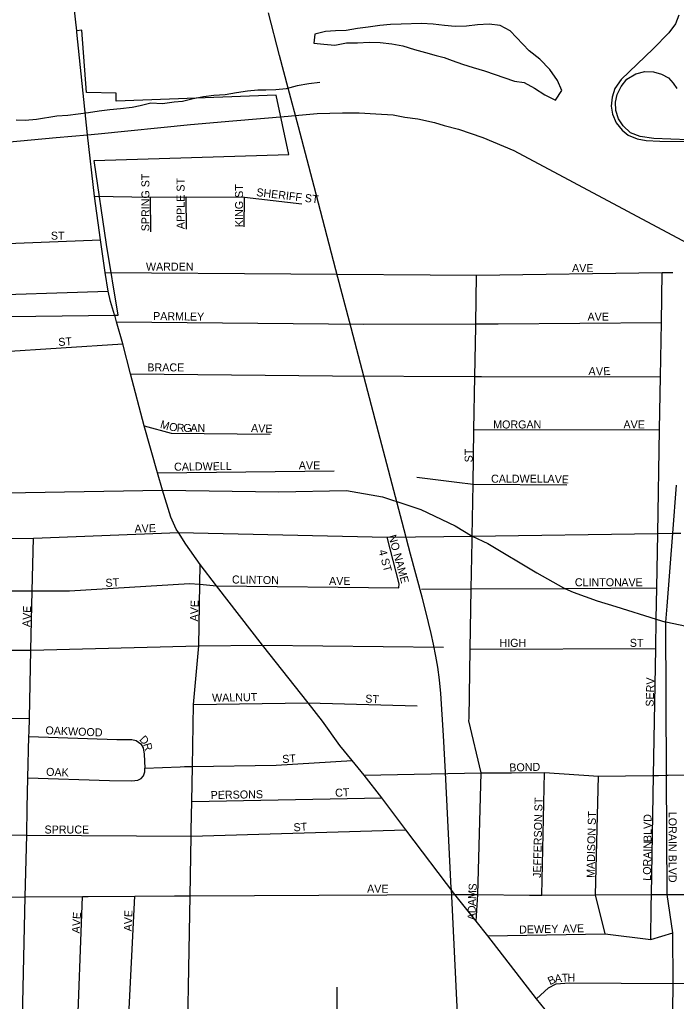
# Model space of a CAD drawing. Extents: x 1857828 to 2277390, y 930619 to 1324581.
# Drawn here: x 2069576 to 2073679, y 1230324 to 1236456 of the extents above; entities that cross this region are included whole.
import ezdxf

# ---------------------------------------------------------------- set-up
doc = ezdxf.new("R2010")
doc.units = 0
for name, color, linetype in [('GM_X_City_Street', 7, 'Continuous'), ('GM_X_City_Street_Text', 7, 'Continuous'), ('GM_X_Corporation', 7, 'Continuous'), ('GM_X_County_Road', 7, 'Continuous'), ('GM_X_Interchange_Ramps', 7, 'Continuous'), ('GM_X_Interstate_Route', 7, 'Continuous'), ('GM_X_Minor_Lake', 7, 'Continuous'), ('GM_X_Minor_River', 7, 'Continuous'), ('GM_X_Rail_Line', 7, 'Continuous'), ('GM_X_State_Route', 7, 'Continuous'), ('GM_X_Township_Subdivision', 7, 'Continuous'), ('GM_X_Township_Subdivision_Text', 7, 'Continuous')]:
    doc.layers.add(name, color=color, linetype=linetype)

msp = doc.modelspace()

# ---------------------------------------------------------------- linework, layer by layer
at = {"layer": 'GM_X_City_Street'}
for points in [[(2070044.4, 1235353.5), (2070394.5, 1235347.3), (2070617.5, 1235348.9), (2070980.7, 1235347.5), (2071338.5, 1235304.6)], [(2070396.5, 1235130.8), (2070394.5, 1235347.3)], [(2070618.3, 1235146.6), (2070617.5, 1235348.9)], [(2070979.6, 1235162), (2070980.7, 1235347.5)], [(2070110.7, 1234875.8), (2072431.3, 1234858.9), (2073591.2, 1234875.8), (2073657.9, 1234876.8)], [(2072425.8, 1234539.8), (2072426.1, 1234555.5), (2072431.3, 1234858.9)], [(2073522.8, 1230918.3), (2073522.8, 1230918.3), (2073524.1, 1230991.2), (2073536.9, 1231735.9), (2073550.6, 1232528.1), (2073553.8, 1232710.8), (2073557.2, 1232907), (2073563, 1233246.9), (2073574.2, 1233895.1), (2073579.9, 1234226), (2073585.8, 1234564.7), (2073591.2, 1234875.8)], [(2070469.6, 1233517.1), (2070438.1, 1233625.2), (2070355.1, 1233918.4), (2070269.5, 1234243.2), (2070220.1, 1234431.5), (2070181.9, 1234568.4), (2070170.3, 1234609.3), (2070169.2, 1234612.7)], [(2070181.9, 1234568.4), (2071727.4, 1234554.3), (2072426.1, 1234555.5), (2072566.4, 1234555.7), (2073585.8, 1234564.7)], [(2072403.1, 1233210.2), (2072403.4, 1233229.6), (2072409, 1233554), (2072414.8, 1233893.4), (2072420.5, 1234226.3), (2072425.8, 1234537.8), (2072425.8, 1234539.8)], [(2068147.8, 1234362.8), (2068741.2, 1234369.5), (2068787.4, 1234370.1), (2069041.9, 1234376.2), (2069448.9, 1234380.2), (2070220.1, 1234431.5)], [(2070269.5, 1234243.2), (2071531.5, 1234231.9), (2072420.5, 1234226.3), (2072460.9, 1234226.1), (2073195.5, 1234224.6), (2073579.9, 1234226)], [(2070355.1, 1233918.4), (2070522.7, 1233872.4), (2071142.3, 1233867.4)], [(2072414.8, 1233893.4), (2073574.2, 1233895.1)], [(2070438.1, 1233625.2), (2071541.5, 1233637)], [(2072056.8, 1233597.3), (2072308.4, 1233566.3)], [(2072308.4, 1233566.3), (2072409, 1233554), (2072994.6, 1233549.4)], [(2073153, 1229901), (2073069.8, 1230002.1), (2073004.1, 1230087.1), (2072858.8, 1230273.2), (2072806.1, 1230340), (2072502.4, 1230734), (2072428.7, 1230826.2), (2072295.4, 1230991.9), (2071989.4, 1231395), (2071839.5, 1231595.6), (2071728.2, 1231738), (2071654, 1231828.1), (2071575.9, 1231922.2), (2071469.3, 1232073.5), (2071378.7, 1232189), (2071093.3, 1232548), (2070806.2, 1232920.2), (2070704.9, 1233052.1), (2070615, 1233179.5), (2070567.9, 1233252.1), (2070553.5, 1233274.2), (2070520.3, 1233348.8), (2070469.6, 1233517.1)], [(2067547.9, 1233187.3), (2068235.6, 1233193), (2068274.7, 1233194.8), (2068287.7, 1233195.4), (2068317.7, 1233199.7), (2068363.8, 1233204.1), (2068393.9, 1233206.3), (2068431.9, 1233212.7), (2068490.1, 1233213.2), (2068574.3, 1233211.8), (2069663, 1233216.4), (2070567.9, 1233252.1), (2071871.5, 1233222.8), (2072403.4, 1233229.6), (2073563, 1233246.9), (2073656.2, 1233248.3), (2073707.8, 1233249.1)], [(2069635.1, 1232007.1), (2069637.1, 1232094.1), (2069646.9, 1232518.7), (2069655.4, 1232888.9), (2069663, 1233216.4)], [(2071944.5, 1232906.7), (2071948.3, 1232932.8), (2071871.5, 1233222.8)], [(2072384, 1232093.4), (2072391.4, 1232524.4), (2072397.8, 1232899.9), (2072402.9, 1233199.9), (2072403.1, 1233210.2)], [(2070648.7, 1231394.3), (2070651.9, 1231572.5), (2070655.8, 1231791.8), (2070662.7, 1232179.4), (2070696, 1232543.9), (2070702.6, 1232929.9), (2070704.9, 1233052.1)], [(2067813.9, 1232852.2), (2068238.9, 1232857.7), (2068267.2, 1232859.1), (2068287, 1232860.1), (2068391.2, 1232873), (2068465.3, 1232879.7), (2068553.5, 1232880.4), (2068657.8, 1232879.2), (2068780, 1232882.2), (2069241.2, 1232888.1), (2069655.4, 1232888.9), (2069888.8, 1232889.4), (2070636.7, 1232934.9), (2070702.6, 1232929.9), (2070806.2, 1232920.2)], [(2070806.2, 1232920.2), (2071944.5, 1232906.7)], [(2072087.1, 1232898), (2072397.8, 1232899.9), (2072982, 1232903.5), (2073557.2, 1232907)], [(2073668, 1229491.2), (2073668.1, 1229502.2), (2073669.6, 1229730.1), (2073655.8, 1230088.8), (2073659, 1230435.2), (2073657.6, 1230751.5), (2073621, 1230991.4), (2073617.6, 1231736.3), (2073613.2, 1232691.9)], [(2066880.4, 1232565.4), (2067525.5, 1232557), (2068260.2, 1232547.5), (2068394.4, 1232545.8), (2068542.8, 1232543), (2068639, 1232543.8), (2068735.4, 1232534.5), (2068819.6, 1232529.2), (2068883.9, 1232521.7), (2068986.2, 1232518.5), (2069646.9, 1232518.7), (2070696, 1232543.9), (2071093.3, 1232548), (2072224.2, 1232537.2)], [(2072391.4, 1232524.4), (2073550.6, 1232528.1)], [(2070662.7, 1232179.4), (2071378.7, 1232189), (2072059.3, 1232170.2)], [(2068444.7, 1232109.3), (2068717.5, 1232112.7), (2068986.2, 1232115), (2069060.4, 1232115.6), (2069118.5, 1232114), (2069190.7, 1232108.6), (2069255, 1232101.1), (2069311.2, 1232093.5), (2069363.4, 1232090), (2069437.6, 1232088.5), (2069525.8, 1232091.3), (2069637.1, 1232094.1)], [(2072428.7, 1230826.2), (2072438.7, 1230991.8), (2072460, 1231752), (2072383.7, 1232076), (2072384, 1232093.4)], [(2069624.2, 1231533.9), (2069628.5, 1231720.3), (2069634.4, 1231977.9), (2069635.1, 1232007.1), (2069635.1, 1232007.1)], [(2069634.4, 1231977.9), (2070182.7, 1231960.2), (2070277, 1231958.9), (2070305.1, 1231953.1), (2070333.4, 1231933.3), (2070347.7, 1231907.3), (2070354.1, 1231869.2), (2070358.9, 1231780.9)], [(2070616, 1231791.2), (2070655.8, 1231791.8), (2071179, 1231800.6), (2071654, 1231828.1)], [(2069628.5, 1231720.3), (2070137.6, 1231704.5), (2070278, 1231702.4), (2070314.1, 1231704.9), (2070336, 1231717.2), (2070349.8, 1231733.4), (2070359.4, 1231757.6), (2070358.9, 1231780.9), (2070579.4, 1231789.9), (2070605.6, 1231791), (2070616, 1231791.2)], [(2073627.1, 1231736.4), (2073961.1, 1231738.2), (2073988.3, 1231738.4), (2074251.1, 1231742), (2074550.4, 1231746), (2074856, 1231750.2), (2075146.9, 1231754.2), (2075434.8, 1231758.1), (2075737.8, 1231762.2), (2076024.3, 1231766.1)], [(2071728.2, 1231738), (2072460, 1231752), (2072466.9, 1231752)], [(2072466.9, 1231752), (2072649.2, 1231752.1), (2072854.5, 1231753.3), (2073193.5, 1231730.8), (2073530.6, 1231735.8), (2073536.9, 1231735.9), (2073567.9, 1231736), (2073617.6, 1231736.3), (2073627.1, 1231736.4)], [(2072838.8, 1230987.7), (2072854.5, 1231753.3)], [(2073233.6, 1230746.1), (2073173.7, 1230990.7), (2073193.5, 1231730.8)], [(2070651.9, 1231572.5), (2071839.5, 1231595.6)], [(2069583.1, 1229746.3), (2069611.4, 1230976.9), (2069620.3, 1231362.7), (2069624.2, 1231533.9), (2069624.2, 1231533.9)], [(2069442.8, 1231363.8), (2069620.3, 1231362.7), (2070648.1, 1231356.7), (2071989.4, 1231395)], [(2070619.3, 1229735), (2070641.5, 1230983.3), (2070648.1, 1231356.7), (2070648.1, 1231357.6), (2070648.7, 1231394.3)], [(2069248.1, 1230974.7), (2069611.4, 1230976.9), (2069969.8, 1230979.1), (2070004, 1230979.4), (2070004.7, 1230979.4)], [(2069923.4, 1229742.6), (2069933.5, 1230033.2), (2069969.8, 1230979.1)], [(2070004.7, 1230979.4), (2070296.7, 1230981.2), (2070543.8, 1230982.7), (2070545.2, 1230982.7)], [(2070234.3, 1229739.2), (2070296.7, 1230981.2)], [(2070545.2, 1230982.7), (2070641.5, 1230983.3), (2071445.4, 1230988.3), (2072295.4, 1230991.9), (2072438.7, 1230991.8), (2072761, 1230988.5)], [(2072761, 1230988.5), (2072838.8, 1230987.7), (2073173.7, 1230990.7), (2073524.1, 1230991.2), (2073621, 1230991.4), (2073943.2, 1230991.8), (2074241.6, 1230992.3), (2074534.4, 1230992.7), (2074847.5, 1230993.1), (2075134.9, 1230993.5), (2075409.2, 1230993.9)], [(2073519.2, 1230710), (2073522.8, 1230918.3)], [(2072502.4, 1230734), (2073233.6, 1230746.1), (2073519.2, 1230710), (2073657.6, 1230751.5)], [(2071555.3, 1229724.7), (2071559.3, 1230219.8), (2071560.9, 1230414)], [(2072806.1, 1230340), (2072879.4, 1230409.3), (2072927.9, 1230434.6), (2073010.2, 1230439.9), (2073659, 1230435.2), (2074000.2, 1230438.4), (2074288.3, 1230434.5), (2074943.5, 1230404.8)]]:
    msp.add_lwpolyline(points, dxfattribs=at)
at = {"layer": 'GM_X_Corporation'}
msp.add_lwpolyline([(2068851.4, 1234594.2), (2070170.3, 1234609.3), (2070192.9, 1234609.5), (2070118.6, 1235052.1), (2070041.1, 1235576.2), (2071257.8, 1235614), (2071179.9, 1235984.7), (2070178.5, 1235947.6), (2070178.5, 1235997.6), (2069994.8, 1236000.8), (2069963.9, 1236389.2), (2069932.8, 1236386.4), (2069898.8, 1236697.4)], dxfattribs=at)
at = {"layer": 'GM_X_County_Road'}
for points in [[(2069933.7, 1236377.4), (2069932.8, 1236386.4), (2069898.8, 1236697.4), (2069880.8, 1236862.6)], [(2070169.2, 1234612.7), (2070143, 1234695.9), (2070128.4, 1234761), (2070110.7, 1234875.8), (2070082.1, 1235081.3), (2070044.4, 1235353.5), (2070001.1, 1235737.3), (2069933.7, 1236377.4)]]:
    msp.add_lwpolyline(points, dxfattribs=at)
at = {"layer": 'GM_X_Interchange_Ramps'}
for points in [[(2073695.4, 1236484), (2073673.4, 1236429.1), (2073632.2, 1236373.4), (2073534.4, 1236273.3), (2073334.9, 1236082.6), (2073295.6, 1236025.1), (2073277.2, 1235971.6), (2073272.1, 1235916.4), (2073280.3, 1235865), (2073303.7, 1235812), (2073340.4, 1235764.9), (2073378.8, 1235734.9), (2073434.3, 1235710.8), (2073491.5, 1235701.9), (2073575.2, 1235697.1), (2073750.3, 1235695.3)], [(2073755.6, 1235705.9), (2073645.2, 1235709.9), (2073537.5, 1235714.3), (2073453.9, 1235726.3), (2073392.3, 1235749.7), (2073347.3, 1235791.9), (2073317.1, 1235836.1), (2073301.7, 1235887.9), (2073299.2, 1235939.9), (2073309.8, 1235988.2), (2073333.4, 1236038.6), (2073370, 1236083.6), (2073425.2, 1236117.6), (2073482.6, 1236131.3), (2073536.4, 1236130.1), (2073586.7, 1236115.8), (2073629.7, 1236092.1), (2073659.7, 1236059.1), (2073682.4, 1236025.9)]]:
    msp.add_lwpolyline(points, dxfattribs=at)
at = {"layer": 'GM_X_Interstate_Route'}
for points in [[(2071253.6, 1235852.2), (2071275.4, 1235854.1), (2071434.6, 1235869.3), (2071593.8, 1235873.6), (2071698.1, 1235874), (2071802.5, 1235867.2), (2071909.6, 1235860.3), (2071983, 1235847.3), (2072063.4, 1235835.5), (2072167.8, 1235814), (2072228.2, 1235794.1), (2072319, 1235770.9), (2072470.2, 1235720.5), (2072662.8, 1235637.5), (2073745.3, 1235060.9)], [(2067775.2, 1235527.1), (2067809.2, 1235530), (2068072.6, 1235556.6), (2068756, 1235621.3), (2069175.9, 1235659.5), (2069491.5, 1235689.9), (2069804.4, 1235720.4), (2070001.1, 1235737.3), (2070067.8, 1235743.4), (2070644.2, 1235800.4), (2070907.6, 1235823.4), (2071253.6, 1235852.2)]]:
    msp.add_lwpolyline(points, dxfattribs=at)
at = {"layer": 'GM_X_Minor_Lake'}
for points in [[(2072087.2, 1236432.5), (2071960.6, 1236428.1), (2071892.4, 1236425.8), (2071826.1, 1236419.6), (2071753.8, 1236409.3), (2071687.5, 1236401.1), (2071617.3, 1236388.8), (2071549, 1236386.5), (2071486.7, 1236382.3), (2071420.5, 1236366), (2071414.7, 1236309.7), (2071477, 1236301.9), (2071545.3, 1236296.1), (2071617.6, 1236310.4), (2071687.9, 1236310.6), (2071760.2, 1236314.9), (2071828.5, 1236313.1), (2071900.9, 1236305.3), (2071971.2, 1236291.5)], [(2071971.2, 1236291.5), (2072043.6, 1236269.6), (2072112, 1236249.7), (2072178.4, 1236231.8), (2072228.6, 1236220), (2072278.9, 1236200), (2072343.3, 1236178.1), (2072409.7, 1236156.2), (2072480, 1236136.4), (2072667.1, 1236070.7), (2072729.4, 1236062.8), (2072793.9, 1236026.9), (2072858.3, 1235986.9), (2072924.7, 1235952.9), (2072964.6, 1236013.4), (2072936.3, 1236075.6), (2072887.8, 1236143.7), (2072827.3, 1236209.9), (2072758.8, 1236261.9), (2072641.8, 1236386.1), (2072577.4, 1236420.1), (2072509, 1236427.9), (2072436.7, 1236423.6), (2072368.5, 1236415.3), (2072298.2, 1236413.1), (2072229.9, 1236418.9), (2072159.5, 1236426.7), (2072087.2, 1236432.5)]]:
    msp.add_lwpolyline(points, dxfattribs=at)
at = {"layer": 'GM_X_Minor_River'}
msp.add_lwpolyline([(2071451.5, 1236063.1), (2071383.3, 1236054.6), (2071311.2, 1236042.1), (2071241, 1236023.5), (2071176.9, 1236017), (2071114.6, 1236014.6), (2071064.4, 1236016.3), (2071000.3, 1236009.8), (2070932.1, 1235999.3), (2070859.9, 1235986.8), (2070789.7, 1235982.3), (2070725.5, 1235973.8), (2070659.4, 1235961.3), (2070593.3, 1235944.8), (2070541.1, 1235940.4), (2070468.9, 1235929.9), (2070396.6, 1235933.4), (2070328.5, 1235916.8), (2070278.4, 1235906.5), (2070206.2, 1235897.9), (2070140, 1235893.5), (2070073.8, 1235885), (2070005.6, 1235874.5), (2069877.3, 1235857.5), (2069809.1, 1235853.1), (2069680.8, 1235832.1), (2069610.6, 1235825.6), (2069554.3, 1235827.2)], dxfattribs=at)
at = {"layer": 'GM_X_Rail_Line'}
for points in [[(2072273.3, 1231032.3), (2072236.6, 1231753.9), (2072225.1, 1231984.8), (2072208.3, 1232247.8), (2072199.1, 1232332.5), (2072188, 1232411.7), (2072176.9, 1232479.9), (2072162, 1232554.5), (2072146.6, 1232622.7), (2072130.2, 1232689.7), (2072106.8, 1232784.2), (2072090.4, 1232849), (2072018.8, 1233118.1), (2071967.1, 1233317.6), (2071808.9, 1233919.1), (2071636.3, 1234571.5), (2071565.1, 1234844.9), (2071415.4, 1235412.7), (2071317.7, 1235786), (2071254.6, 1236027.6), (2071200.6, 1236232.4), (2071130.1, 1236498.9)], [(2072273.6, 1231026.1), (2072273.3, 1231032.3)], [(2072405, 1228383.1), (2072388.5, 1228720.5), (2072373.1, 1229033), (2072365, 1229210.8), (2072352.3, 1229452.7), (2072312.5, 1230245.5), (2072273.6, 1231026.1)]]:
    msp.add_lwpolyline(points, dxfattribs=at)
at = {"layer": 'GM_X_State_Route'}
for points in [[(2073621, 1232792.6), (2073656.2, 1233248.3), (2073679.3, 1233547.8)], [(2068142.7, 1233477.8), (2070469.6, 1233517.1)], [(2070469.6, 1233517.1), (2071195.6, 1233507.2), (2071617.9, 1233514.4), (2071844.2, 1233475.7), (2071995.2, 1233426.2), (2072083.7, 1233396.5), (2072297.2, 1233295.1), (2072403.4, 1233229.6), (2072500.6, 1233183.7), (2072806.9, 1233000.4), (2072974.1, 1232906.9), (2072982, 1232903.5), (2073034.5, 1232881), (2073183.5, 1232825.5), (2073301.1, 1232790.9), (2073553.8, 1232710.8), (2073613.2, 1232691.9)], [(2073613.2, 1232691.9), (2073613.2, 1232691.9), (2073621, 1232792.6)], [(2077413.6, 1232759), (2076690.1, 1232610.8), (2076504.2, 1232578.1), (2076375.7, 1232553.4), (2076219, 1232530.6), (2075785.4, 1232527.1), (2075638.3, 1232525.8), (2075160, 1232532.2), (2074517, 1232540.7), (2074428.6, 1232546.3), (2074177.3, 1232573.2), (2073613.2, 1232691.9)]]:
    msp.add_lwpolyline(points, dxfattribs=at)
at = {"layer": 'GM_X_Township_Subdivision'}
for points in [[(2068966.6, 1235037), (2070082.1, 1235081.3)], [(2069230.6, 1234730.8), (2070128.4, 1234761)]]:
    msp.add_lwpolyline(points, dxfattribs=at)

# ---------------------------------------------------------------- texts
at = {"layer": 'GM_X_City_Street_Text'}
for s, rotation, p in [('SPRING ST', 90, (2070386.9, 1235133.9)), ('APPLE ST', 90, (2070606.9, 1235147.1)), ('KING ST', 90, (2070972.1, 1235160.3)), ('SHERIFF ST', 353.16102, (2071053, 1235354.4)), ('WARDEN', 0.00001, (2070365.5, 1234888.1)), ('AVE', 0.00001, (2073027.5, 1234879.3)), ('PARMLEY', 359.13245, (2070409.6, 1234580.1)), ('AVE', 0.00001, (2073124.3, 1234575.7)), ('ST', 3.57463, (2069819.3, 1234417.3)), ('BRACE', 0.00001, (2070374.3, 1234258.9)), ('A', 356.41276, (2073129.4, 1234236.9)), ('V', 0.567, (2073177.2, 1234234)), ('E', 3.73023, (2073224.3, 1234234.6)), ('M', 343.91726, (2070450.5, 1233906.9)), ('O', 350.35035, (2070507.2, 1233890.9)), ('R', 356.78345, (2070556.6, 1233882.8)), ('G', 0.00001, (2070599.2, 1233880.5)), ('A', 0.00001, (2070643.2, 1233880.5)), ('N', 0.00001, (2070687.2, 1233880.5)), ('AVE', 357.95571, (2071021.4, 1233880.5)), ('MORGAN', 0.00001, (2072534.7, 1233902.5)), ('AVE', 0.00001, (2073348.7, 1233902.5)), ('ST', 90, (2072406.5, 1233690.7)), ('CALDWELL', 0.75347, (2070541.4, 1233638.5)), ('AVE', 0.00001, (2071320.3, 1233647.3)), ('CALDWELL', 0.00001, (2072521.5, 1233563.7)), ('AVE', 357.95571, (2072873.8, 1233563.7)), ('AVE', 1.97364, (2070294.8, 1233251.3)), ('NO NAME', 285.33086, (2071879.4, 1233231.2)), ('4 ST', 285.06789, (2071818.3, 1233138.4)), ('CLINTON', 359.06134, (2070902.4, 1232934.5)), ('ST', 3.60185, (2070114.1, 1232912.5)), ('AVE', 0.00001, (2071509.5, 1232925.7)), ('CLINTON', 0.00001, (2073045.1, 1232916.9)), ('AVE', 0.00001, (2073335.5, 1232916.9)), ('AVE', 88.02609, (2070690.5, 1232696.6)), ('AVE', 88.01857, (2069643.3, 1232661.4)), ('HIGH', 0.00001, (2072574.3, 1232538.5)), ('ST', 0.00001, (2073388.3, 1232538.5)), ('SERV', 88.40986, (2073537.3, 1232164.2)), ('WALNUT', 0.9543, (2070778.9, 1232195.4)), ('ST', 356.42537, (2071734.5, 1232190.9)), ('OAKWOOD', 357.64805, (2069736.7, 1231992.9)), ('D', 312.51045, (2070320.9, 1231957.5)), ('R', 286.54575, (2070347.7, 1231930.2)), ('ST', 3.60185, (2071218.5, 1231812.5)), ('OAK', 358.09206, (2069741, 1231733.3)), ('BOND', 1.43621, (2072636.2, 1231759.7)), ('PERSONS', 0.93866, (2070770.1, 1231588.1)), ('CT', 3.17848, (2071548.6, 1231601.3)), ('JEFFERSON ST', 88.79462, (2072833.3, 1231094.9)), ('MADISON ST', 88.65283, (2073167.7, 1231094.9)), ('BLVD', 90, (2073524.1, 1231319.1)), ('LORAIN BLVD', 270, (2073630.9, 1231508.3)), ('SPRUCE', 0.00001, (2069731.9, 1231372.5)), ('ST', 3.60185, (2071288.9, 1231385.7)), ('LORAIN', 88.89877, (2073519.7, 1231077.3)), ('AVE', 0.00001, (2071747.1, 1231002.9)), ('S', 86.00781, (2072430.1, 1231015.1)), ('A', 88.42585, (2072426.5, 1230918.9)), ('M', 87.41232, (2072427.7, 1230962.7)), ('D', 88.42585, (2072425.3, 1230874.9)), ('AVE', 86.05688, (2069951.3, 1230747.7)), ('AVE', 88.02609, (2070276.9, 1230760.6)), ('A', 88.42585, (2072424.1, 1230831)), ('DEWEY', 1.14515, (2072697.3, 1230747.7)), ('AVE', 1.9739, (2072970, 1230752.1)), ('B', 25.02276, (2072889.9, 1230424.8)), ('A', 7.53976, (2072921.9, 1230440.4)), ('T', 2.78738, (2072964.4, 1230446.1)), ('H', 0.91805, (2072999.2, 1230447.8))]:
    msp.add_text(s, height=50, rotation=rotation, dxfattribs=at).set_placement(p)
at = {"layer": 'GM_X_Township_Subdivision_Text'}
msp.add_text('ST', height=50, rotation=0.00001, dxfattribs=at).set_placement((2069771.5, 1235081.7))

doc.saveas('drawing.dxf')
